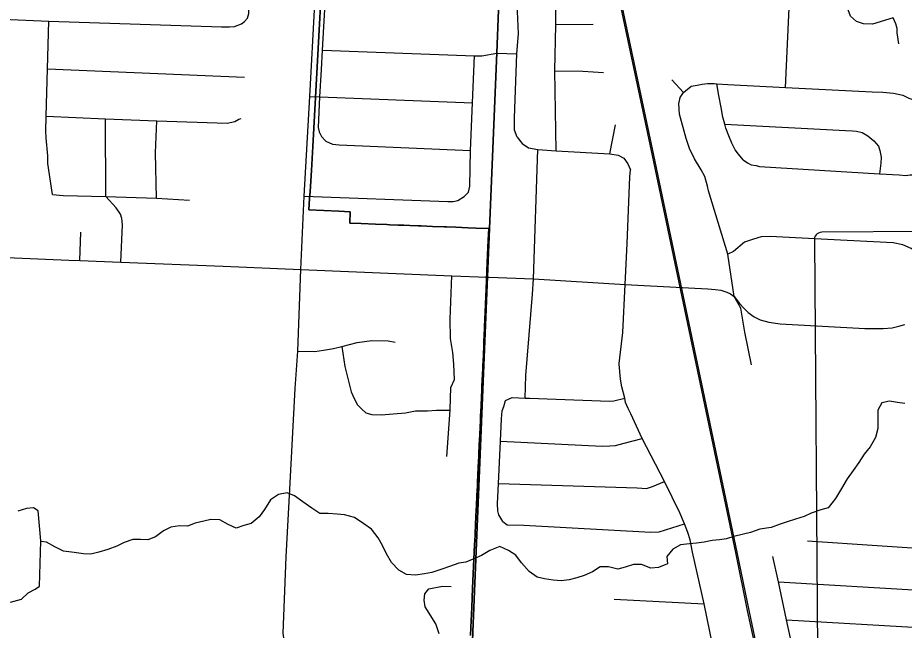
# Model space of a CAD drawing. Extents: x 114604 to 551442, y 316898 to 567001.
# Drawn here: x 189903 to 196136, y 412771 to 417074 of the extents above; entities that cross this region are included whole.
import ezdxf

# ---------------------------------------------------------------- set-up
doc = ezdxf.new("R2010")
doc.units = 0
for name, color, linetype in [('GE_P_Alignment_1000_Bearings', 7, 'Continuous'), ('GE_P_Alignment_100_Cardinal_Points', 7, 'Continuous'), ('GE_P_Alignment_100_Stations', 7, 'Continuous'), ('GE_P_Alignment_500_Bearings', 7, 'Continuous'), ('GE_P_Alignment_500_Curve_Data', 7, 'Continuous'), ('GE_P_Alignment_500_Distances', 7, 'Continuous'), ('MT_X_Edge_Line', 7, 'Continuous'), ('PM_P_Cells', 7, 'Continuous')]:
    doc.layers.add(name, color=color, linetype=linetype)

msp = doc.modelspace()

# ---------------------------------------------------------------- linework, layer by layer
at = {"layer": 'GE_P_Alignment_1000_Bearings'}
for points in [[(196258.5, 407141.6), (196065.9, 408025), (195866.4, 408946.3), (195739.1, 409562.3), (195496.6, 410715.8), (195234.1, 411954.6), (195101.4, 412597.9), (195037.1, 412898.9), (194951.3, 413316.8), (194365.8, 416106.4), (194040.3, 417642.3)], [(196268.4, 407143.6), (196075.7, 408027.1), (195876.2, 408948.3), (195748.9, 409564.3), (195506.5, 410717.9), (195243.9, 411956.7), (195111.2, 412600), (195047, 412901), (194961.1, 413318.9), (194375.7, 416108.4), (194050.2, 417644.3)]]:
    msp.add_lwpolyline(points, dxfattribs=at)
at = {"layer": 'GE_P_Alignment_100_Cardinal_Points'}
for p, q in [((193685.4, 417026.8), (193948.8, 417027.7)), ((190112, 416714.3), (191497, 416655.3)), ((194584.5, 416549), (194501, 416637.6)), ((194064.8, 416117.7), (194105.5, 416321.6)), ((190339.7, 415369.4), (190347, 415566.5)), ((195251.1, 413111.2), (196433.5, 413040.6)), ((194096.9, 412989.8), (194730.3, 412957.2)), ((195308.5, 412844), (196432.4, 412778.2))]:
    msp.add_line(p, q, dxfattribs=at)
for points in [[(192026.2, 416263.3), (192016.9, 416302.8), (192027.7, 416518.8), (192037.9, 416709.7), (192045.1, 416844.8), (192064.6, 417172.8), (192100.8, 417890.7), (192136.1, 418469)], [(191475.5, 417030.7), (191497.6, 417046.7), (191517.7, 417070.8), (191527.7, 417102.9), (191527.8, 417151.1), (191537, 417351.8), (191557.5, 417801.8), (191576.5, 418219.2), (191579.6, 418287.3), (191577.7, 418321.5), (191567.7, 418349.6), (191531.7, 418381.7)], [(193414.6, 416233.9), (193395.8, 416282.9), (193395.2, 416371), (193412.4, 416819.9), (193422.8, 416963.7), (193417.9, 417116.9), (193409, 417281.6), (193377.4, 417413.6), (193347.9, 417515), (193324.4, 417587.6), (193305.5, 417634.6), (193263.9, 417738.5), (193231.9, 417833.5), (193210.9, 417953.2), (193161.8, 418211.5), (193134.4, 418278.6), (193100.4, 418325.6), (193063.8, 418359), (193020.4, 418401.8)], [(195300.2, 416584), (195325.2, 417092), (195344.4, 417499.3), (195345.4, 417519.1), (195350.2, 417579.3), (195359.2, 417633.6), (195376.1, 417694), (195396.7, 417764.5), (195409.6, 417828.9), (195416.3, 417895.1), (195417.2, 417955.2), (195406.5, 417993.1), (195400.1, 418039.5)], [(193687.7, 416139.6), (193679.1, 416700.2), (193679.2, 416704.1), (193685.4, 417020.7), (193685.4, 417026.8), (193685.3, 417136.9), (193669.7, 417222.8), (193660.6, 417286.7), (193653.5, 417348.6), (193646.2, 417395.8), (193643.5, 417557.6), (193563.6, 417794.1), (193521.1, 417900.2), (193454.7, 417949.5)], [(196057, 417074), (195912.4, 417028.4), (195850, 417030.1), (195800.8, 417047.6), (195758.1, 417085.3), (195742.2, 417129.7), (195735.2, 417174.3), (195748, 417555.8), (195765.2, 417649.6), (195784.9, 417701), (195826.9, 417754.8), (195895.7, 417799.9)], [(196098.3, 416890.5), (196087, 416966.4), (196086.4, 416998.5), (196075.8, 417030.3), (196057, 417074)], [(189745.6, 417066.5), (189798.6, 417064), (190121.5, 417048.5), (191335.3, 417010.7), (191391.3, 417008.6), (191427.4, 417012.6), (191475.5, 417030.7)], [(190148, 415831.9), (190115.1, 416050.5), (190115.7, 416104.6), (190103, 416229), (190099.5, 416277.1), (190102.5, 416381), (190112, 416714.3), (190121.5, 417048.5)], [(192045.1, 416844.8), (193113.5, 416806.3), (193165.3, 416806.6), (193272.2, 416824.5), (193412.4, 416819.9)], [(193041.3, 415818.7), (193071.7, 415847.7), (193082.2, 415891), (193085.8, 416141.3), (193099.6, 416476.3), (193113.5, 416806.3)], [(193679.1, 416700.2), (193875, 416697.8), (194020.9, 416688.6)], [(194584.5, 416549), (194637.6, 416592.1), (194679.3, 416600.9), (194715.1, 416607.6), (194753, 416612.4), (194798.9, 416611.2), (194819.1, 416609.9), (194894.9, 416605), (195300.2, 416584), (195910, 416552.3), (195986, 416549.7), (196059.9, 416543.1), (196126.1, 416530.4), (196168.4, 416509.1), (196214.6, 416492)], [(195004.4, 416076.3), (194969.7, 416115.7), (194947.2, 416145.3), (194924.4, 416192.9), (194901.5, 416244.6), (194882.5, 416298.3), (194874.6, 416326.3), (194861.2, 416374), (194849.9, 416441.9), (194832.4, 416527.7), (194819.1, 416609.9)], [(191957.7, 416520.3), (192027.7, 416518.8), (193099.6, 416476.3)], [(195062.3, 414634.3), (195014.7, 414865.7), (194986.6, 415033.1), (194941, 415115.4), (194896.2, 415412.6), (194759.9, 415857.4), (194752.2, 415891.2), (194733, 415958.9), (194708.2, 416004.5), (194660.9, 416081.7), (194625.6, 416155.2), (194602.4, 416224.8), (194555.3, 416396.2), (194552, 416468.3), (194561.2, 416512.5), (194584.5, 416549)], [(190102.5, 416381), (190520.9, 416363.5), (190881.5, 416348.4), (191376.3, 416332.1), (191428.4, 416344.1), (191458.5, 416360.2), (191474.5, 416366.2)], [(190627.2, 415357.6), (190639.3, 415618.8), (190634.7, 415662.5), (190624.9, 415694.5), (190595.7, 415739.1), (190522.6, 415818.6), (190520.9, 416363.5)], [(190879, 415806.2), (190871.1, 416123.5), (190881.5, 416348.4)], [(194874.6, 416326.3), (195723.3, 416282.3), (195771.3, 416279.2), (195801.3, 416277.7), (195839.4, 416266.5), (195879.8, 416243.2), (195922.3, 416209.9), (195954.9, 416172.5), (195965.5, 416140.7), (195974.3, 416094.8), (195971.1, 416052.6), (195961.9, 415977.3)], [(192026.2, 416263.3), (192038.9, 416240), (192068, 416206), (192114.9, 416186.5), (192161.8, 416181.4), (193085.8, 416141.3)], [(193414.6, 416233.9), (193449.8, 416191.2), (193495, 416160.7), (193560.7, 416146.9), (193687.7, 416139.6), (194064.8, 416117.7), (194124.3, 416107.9), (194165.5, 416087.8), (194192.4, 416047), (194211.1, 416004.1)], [(193469.8, 414402.1), (193475.8, 414559.3), (193523.1, 415132.8), (193529.2, 415238.7), (193560.7, 416146.9)], [(195004.4, 416076.3), (195034.7, 416054.8), (195058.9, 416041.2), (195095, 416035.9), (195119.1, 416028.4), (195961.9, 415977.3), (196100.4, 415969), (196144.4, 415965.8), (196178.2, 415970.4), (196208.2, 415971), (196260, 415976), (196329.8, 416002.8), (196396.7, 416032.7), (196450.3, 416047.8), (196490.1, 416058.5), (196567.5, 416080), (196601.4, 416082.7), (196738.5, 416102.7)], [(194647.6, 413319.1), (194630, 413404.9), (194615.1, 413456.7), (194591, 413518.8), (194558.7, 413595.8), (194450.7, 413816.1), (194292.8, 414117.2), (194214.5, 414290.4), (194193.9, 414328), (194177.1, 414369.8), (194170.4, 414401.7), (194151.1, 414481.5), (194142.1, 414535.4), (194132.6, 414640.1), (194132.2, 414645.4), (194157.9, 414861.3), (194173.7, 415200), (194187.2, 415487.4), (194207.4, 415954.9), (194211.1, 416004.1)], [(190148, 415831.9), (190222.7, 415826), (190522.6, 415818.6), (190879, 415806.2), (191110.7, 415793)], [(191917.7, 415819.6), (192928.1, 415783.6), (192964.1, 415782.1), (192996.5, 415789.5), (193041.3, 415818.7)], [(196482.1, 415177.5), (196452.4, 415212.1), (196404.3, 415251.7), (196332.2, 415302.3), (196236.2, 415422.7), (196183.7, 415453.7), (196125.4, 415478.7), (196059.2, 415491.4), (195595.6, 415514.6), (195193.9, 415537), (195130.1, 415533.8), (195076.5, 415518.7), (195011.9, 415497.7), (194935.1, 415432), (194896.2, 415412.6)], [(189658.9, 415396.6), (190261.6, 415371.4), (190339.7, 415369.4), (190627.2, 415357.6), (191347.9, 415328), (191894.4, 415304.4)], [(191894.4, 415304.4), (192954.4, 415261.5), (193206.2, 415252), (193216.6, 415251.6)], [(192920.3, 413991.3), (192943.7, 414316.1), (192944.2, 414322.3), (192947.3, 414476.6), (192973.1, 414531.4), (192968, 414640.2), (192961, 414721.2), (192945.4, 414821.4), (192943.3, 414956.9), (192954.4, 415261.5)], [(193216.6, 415251.6), (193529.2, 415238.7), (194173.7, 415200), (194575.8, 415178.5), (194619.3, 415176.3)], [(194619.3, 415176.3), (194755.5, 415169.4), (194805.9, 415165.4), (194846.8, 415158.8), (194889.4, 415146.1), (194914.6, 415133.3), (194941, 415115.4), (194977.6, 415066), (195008.3, 415032.3), (195039.7, 415002.2), (195080.7, 414973), (195122.6, 414951.6), (195184.3, 414934.7), (195264.3, 414924), (195859.2, 414890.9), (195920.8, 414889.6), (195987.7, 414890.1), (196051, 414895.8), (196096.9, 414906.5), (196141.1, 414919.8)], [(191871.4, 414731.1), (191992.5, 414728), (192051.9, 414738.3), (192123.3, 414750.8), (192182.7, 414765.1), (192289.7, 414791.7), (192392.8, 414806.3), (192507.9, 414803.1), (192555.6, 414795.5)], [(192182.7, 414765.1), (192201.9, 414624.6), (192225.7, 414528.9), (192247.2, 414445.2), (192270, 414393.6), (192292.7, 414354), (192321.2, 414324.4), (192349.7, 414298.9), (192391.8, 414285.7), (192457.7, 414285), (192541.5, 414290.6), (192629.2, 414298.2), (192698.8, 414311.6), (192784.6, 414313.2), (192846.5, 414316.4), (192943.7, 414316.1)], [(193332.3, 414385.7), (193379.9, 414404.7), (193425.8, 414403.5), (193469.8, 414402.1), (193501.8, 414401), (194063.1, 414379.7), (194095, 414382.2), (194170.4, 414401.7)], [(193314, 413534), (193285.2, 413581.6), (193278.7, 413609.5), (193275.8, 413659.5), (193282.7, 413802.6), (193297.1, 414098.6), (193304.8, 414257), (193309.7, 414311.2), (193321.1, 414343.5), (193332.3, 414385.7)], [(193297.1, 414098.6), (194013, 414064.2), (194066.9, 414067.2), (194106.8, 414068), (194166.4, 414085.1), (194292.8, 414117.2)], [(193282.7, 413802.6), (194258, 413770.4), (194323.9, 413767.6), (194365.6, 413780.4), (194450.7, 413816.1)], [(193314, 413534), (193344.2, 413511.8), (193462.3, 413508), (194354.3, 413460.9), (194412.4, 413461.1), (194591, 413518.8)], [(195456.7, 413398.6), (196434.7, 413333.8), (196566.1, 413359.9), (197099.5, 413333)], [(194790.6, 412659.7), (194730.3, 412957.2), (194647.6, 413319.1)], [(195363.8, 412587.2), (195308.5, 412844), (195251.1, 413111.2), (195213.1, 413287.8)], [(192866.3, 412745.7), (192843, 412814.9), (192768.5, 412935.2), (192760, 412982.3), (192765.8, 413027.4), (192794.2, 413062.5), (192888.4, 413081.6), (192949.8, 413077.9)]]:
    msp.add_lwpolyline(points, dxfattribs=at)
at = {"layer": 'GE_P_Alignment_100_Stations'}
for points in [[(192112.5, 418625.2), (191978, 416168.9), (191972.8, 416083.9), (191967.6, 415999.9), (191958.6, 415852.8), (191954.7, 415804.7), (191950.7, 415724.2), (192161.6, 415714.2), (192240.3, 415710.5), (192236.9, 415630.4), (192317.2, 415627.3), (192418.3, 415623.4), (192498.3, 415620.3), (192518.3, 415619.5), (192578.1, 415617.1), (192618, 415615.6), (192658.6, 415614), (192718.4, 415611.7), (192739.4, 415610.8), (192818.8, 415607.7), (192901.7, 415604.5), (192917.4, 415603.9), (192982.7, 415601.3), (193067.3, 415598), (193126.7, 415595.7), (193214.1, 415592.3), (193210.8, 415510.7), (193206.7, 415408.6), (193202.1, 415296.2), (193197.8, 415227), (193193.4, 415115.9), (193189.1, 415005.9), (193185, 414903.8), (193184.6, 414893.7), (193180.8, 414797.6), (193180.3, 414783.4), (193176.6, 414691.5), (193176, 414678.1), (193173, 414613.2), (193170.9, 414567.9), (193167.1, 414485.2), (193165.6, 414452.8), (193163.9, 414415), (193160.6, 414345.4), (193158.5, 414298.3), (193157.4, 414275.4), (193155.5, 414233.8), (193154.2, 414205.6), (193151, 414136.1), (193150, 414115.4), (193147.7, 414065.6), (193145.4, 414015.4), (193144.4, 413994.8), (193141, 413919.9), (193138, 413855.1), (193136.2, 413815.6), (193134.8, 413785), (193131.8, 413716.3), (193128.3, 413645.3), (193127, 413616.2), (193122.3, 413515.2), (193119.1, 413446.5), (193118.6, 413435.6), (193115.5, 413369.9), (193110.8, 413269.9), (193101.3, 413067.3), (193094.9, 412930.1), (193088.3, 412789.2), (193085.5, 412732.8)], [(193085.5, 412732.8), (193088.3, 412789.2), (193094.9, 412930.1), (193101.3, 413067.3), (193110.8, 413269.9), (193115.5, 413369.9), (193118.6, 413435.6), (193119.1, 413446.5), (193122.3, 413515.2), (193127, 413616.2), (193128.3, 413645.3), (193131.8, 413716.3), (193134.8, 413785), (193136.2, 413815.6), (193138, 413855.1), (193141, 413919.9), (193144.4, 413994.8), (193145.4, 414015.4), (193147.7, 414065.6), (193150, 414115.4), (193151, 414136.1), (193154.2, 414205.6), (193155.5, 414233.8), (193157.4, 414275.4), (193160.6, 414345.4), (193163.9, 414415), (193165.6, 414452.8), (193167.1, 414485.2), (193170.9, 414567.9), (193173, 414613.2), (193176, 414678.1), (193176.6, 414691.5), (193180.3, 414783.4), (193180.8, 414797.6), (193184.6, 414893.7), (193185, 414903.8), (193189.1, 415005.9), (193193.4, 415115.9), (193197.8, 415227), (193202.1, 415296.2), (193206.7, 415408.6), (193210.8, 415510.7), (193214.1, 415592.3), (193126.7, 415595.7), (193067.3, 415598), (192982.7, 415601.3), (192917.4, 415603.9), (192901.7, 415604.5), (192818.8, 415607.7), (192739.4, 415610.8), (192718.4, 415611.7), (192658.6, 415614), (192618, 415615.6), (192578.1, 415617.1), (192518.3, 415619.5), (192498.3, 415620.3), (192418.3, 415623.4), (192317.2, 415627.3), (192236.9, 415630.4), (192240.3, 415710.5), (192161.6, 415714.2), (191950.7, 415724.2), (191954.7, 415804.7), (191958.6, 415852.8), (191967.6, 415999.9), (191972.8, 416083.9), (191978, 416168.9), (192112.5, 418625.2)]]:
    msp.add_lwpolyline(points, dxfattribs=at)
at = {"layer": 'GE_P_Alignment_500_Bearings'}
for points in [[(191906.1, 415562), (191917.7, 415819.6), (191957.7, 416520.3), (191992.6, 417172.3), (192027.9, 417773.9), (192061, 418471.9), (192069.5, 418578.9)], [(192980, 410839.4), (192777.6, 411122.7), (192231.9, 411931.5), (192080.5, 412155.6), (191867.8, 412473.6), (191835.7, 412522), (191803.4, 412598.2), (191788.2, 412642.7), (191775.9, 412702.1), (191769.6, 412749.7), (191790.5, 413286.7), (191814.9, 413761.2), (191853.4, 414469), (191871.4, 414731.1), (191894.4, 415304.4), (191906.1, 415562)]]:
    msp.add_lwpolyline(points, dxfattribs=at)
at = {"layer": 'GE_P_Alignment_500_Curve_Data'}
for p, q in [((197084.8, 415577.8), (195555.9, 415566.8)), ((195504.9, 415511.9), (195527.8, 412341.9))]:
    msp.add_line(p, q, dxfattribs=at)
msp.add_ellipse((195564.7, 415519.1), major_axis=(60.5, 0.4), ratio=0.8, start_param=1.712693, end_param=3.28349, dxfattribs=at)
at = {"layer": 'GE_P_Alignment_500_Distances'}
for points in [[(192534.9, 400746.8), (192648.5, 403225.9), (192775.2, 405817.7), (192855.3, 407646.3), (192917.9, 408650.2), (192932.1, 408969.7), (192952, 409350.1), (193032, 410761.2), (193047.6, 411168.3), (193103.2, 412759.2), (193205, 415254.8), (193271, 416827.3), (193283.3, 417126.1)], [(193283.3, 417126.1), (193271, 416827.3), (193205, 415254.8), (193103.2, 412759.2), (193047.6, 411168.3), (193032, 410761.2), (192952, 409350.1), (192932.1, 408969.7), (192917.9, 408650.2), (192855.3, 407646.3), (192775.2, 405817.7), (192648.5, 403225.9), (192534.9, 400746.8)]]:
    msp.add_lwpolyline(points, dxfattribs=at)
at = {"layer": 'MT_X_Edge_Line'}
for points in [[(190046.8, 413609.4), (190014.9, 413629.8), (189964.9, 413626.1), (189902.7, 413606.5)], [(190055.5, 413079.8), (190064.7, 413398), (190046.8, 413609.4)], [(189852.7, 412967), (189928.9, 412988.5), (189975.2, 413034.3), (190025.4, 413059.9), (190055.5, 413079.8)]]:
    msp.add_lwpolyline(points, dxfattribs=at)
at = {"layer": 'PM_P_Cells'}
for points in [[(196139.4, 414362.9), (196087.4, 414371.4), (196033.4, 414379.8), (195977.3, 414368.2), (195951, 414316.2), (195950.2, 414187.8), (195933.8, 414125.8), (195897.4, 414059.9), (195855, 414008), (195816.6, 413950.2), (195776.2, 413892.3), (195733.8, 413834.4), (195695.4, 413766.5), (195652.9, 413696.6), (195600.5, 413630.8), (195548.4, 413617.2), (195482.2, 413593.6), (195432, 413569.9), (195371.9, 413550.3), (195313.7, 413532.7), (195263.6, 413517.1), (195199.4, 413491.5), (195121.3, 413480), (195055.1, 413456.5), (195005, 413444.8), (194936.8, 413429.3), (194886.7, 413413.6), (194836.6, 413406), (194784.6, 413402.4), (194728.4, 413388.7), (194676.4, 413383.1), (194626.3, 413377.5), (194562.2, 413370), (194510, 413340.3), (194467.7, 413288.4), (194471.3, 413236.3), (194407.1, 413212.7), (194353.1, 413207.1), (194289.2, 413231.6), (194231.2, 413232.1), (194173, 413214.5), (194122.9, 413200.8), (194056.9, 413215.4), (193996.9, 413215.8), (193944.7, 413182.1), (193886.5, 413154.5), (193834.3, 413138.8), (193780.2, 413125.2), (193724.1, 413117.6), (193668.1, 413122.1), (193606.1, 413132.6), (193554.2, 413143), (193498.4, 413183.5), (193444.7, 413244.1), (193405, 413298.6), (193353.2, 413331.1), (193293.4, 413359.6), (193223.1, 413330.1), (193162.9, 413296.5), (193110.7, 413272.8), (193054.5, 413249.1), (193004.4, 413241.5), (192938.2, 413217.9), (192884.1, 413200.3), (192813.9, 413176.8), (192763.8, 413167.1), (192699.7, 413157.6), (192635.7, 413162.1), (192581.9, 413192.6), (192530.2, 413247.2)], [(192530.2, 413247.2), (192496.5, 413307.6), (192466.9, 413366), (192437.2, 413420.4), (192389.5, 413481), (192335.8, 413519.5), (192270, 413562.1), (192200.1, 413582.7), (192148, 413587.1), (192086, 413591.6), (192028, 413590.1), (191970.2, 413628.6), (191906.4, 413673.3), (191848.7, 413715.8), (191796.8, 413736.3), (191736.6, 413724.7), (191680.4, 413687), (191637.9, 413619.2), (191599.6, 413567.3), (191545.2, 413519.6), (191493.1, 413505.9), (191439, 413488.3), (191383.1, 413512.8), (191323.3, 413545.4), (191261.2, 413547.9), (191211.1, 413538.2), (191151, 413522.6), (191096.8, 413501), (191040.8, 413503.4), (190978.7, 413493.9), (190928.5, 413468.2), (190872.2, 413426.5), (190818.1, 413406.9), (190766.1, 413409.3), (190712, 413407.7), (190651.9, 413388.1), (190599.7, 413362.4), (190535.5, 413338.8), (190473.3, 413319.3), (190417.2, 413305.7), (190365.2, 413308.1), (190299.2, 413316.6), (190225.2, 413327.2), (190163.3, 413357.8), (190105.5, 413390.3), (190064.6, 413394.7)]]:
    msp.add_lwpolyline(points, dxfattribs=at)

doc.saveas('drawing.dxf')
